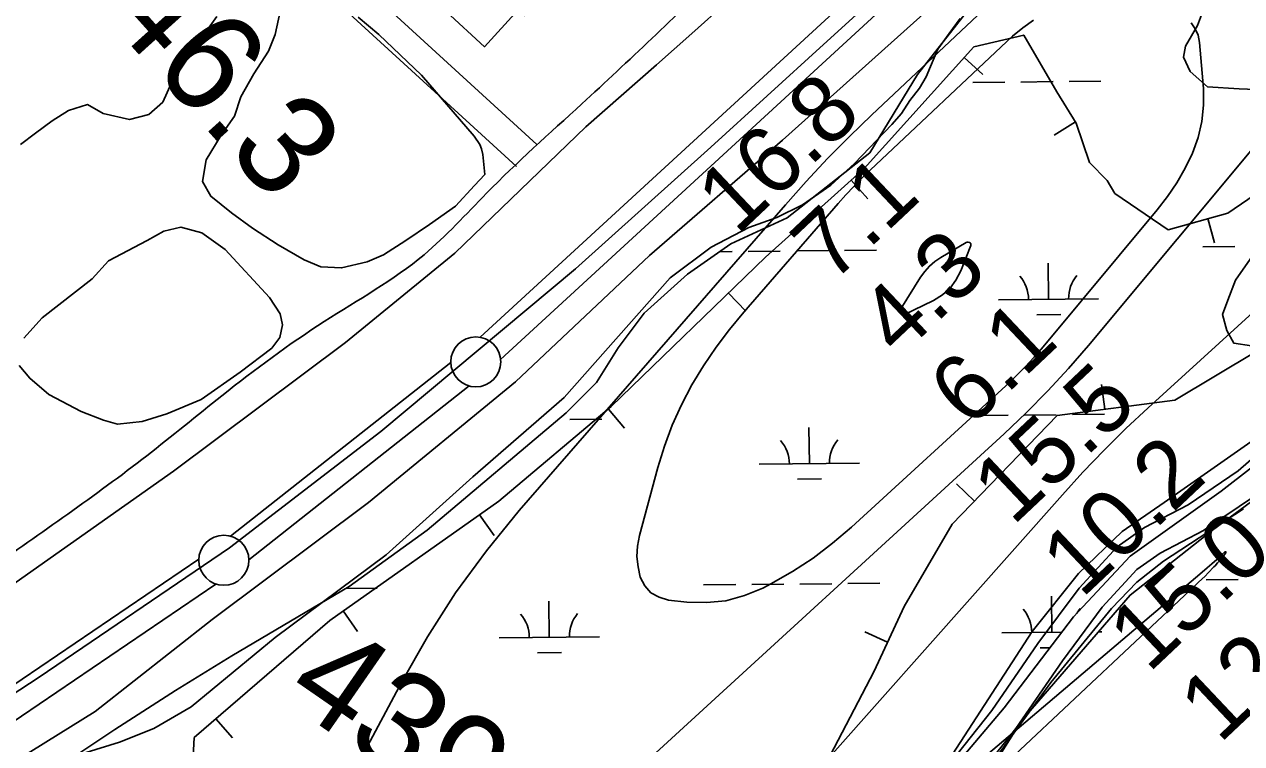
# Model space of a CAD drawing. Extents: x 3625074 to 3663148, y 511451 to 537151.
# Drawn here: x 3646106 to 3647322, y 526495 to 527214 of the extents above; entities that cross this region are included whole.
import ezdxf

# ---------------------------------------------------------------- set-up
doc = ezdxf.new("R2010")
doc.units = 0
for name, color, linetype in [('V-BLDG-OTLN', 7, 'Continuous'), ('V-BORW-LINE', 7, 'Continuous'), ('V-LEVE-TOET', 7, 'Continuous'), ('V-RIVR-RANG', 7, 'Continuous'), ('V-ROAD-CNTR', 7, 'Continuous'), ('V-SITE-VEGE', 7, 'Continuous'), ('V-SURV-IDEN', 7, 'Continuous'), ('V-SURV-LINE', 7, 'Continuous'), ('V-TOPO-DPTH', 7, 'Continuous'), ('V-TOPO-MINR', 7, 'Continuous'), ('V-WETL-SWMP', 7, 'Continuous')]:
    doc.layers.add(name, color=color, linetype=linetype)

msp = doc.modelspace()

# ---------------------------------------------------------------- linework, layer by layer
at = {"layer": 'V-BLDG-OTLN'}
msp.add_lwpolyline([(3646527.5, 527226.8), (3646595.9, 527301.2), (3646632.4, 527267.6), (3646610.8, 527244.1), (3646618.6, 527236.9), (3646605.6, 527222.7), (3646599.4, 527228.3), (3646565.7, 527191.6)], close=True, dxfattribs=at)
at = {"layer": 'V-BORW-LINE'}
for p, q in [((3647044.8, 527180.7), (3647063.4, 527163.9)), ((3647155.9, 527116.5), (3647134.7, 527103.3)), ((3646931.9, 527058.2), (3646948.6, 527039.6)), ((3647288.2, 527019.9), (3647294.9, 526995.8)), ((3646809.3, 526945.5), (3646826.7, 526927.6)), ((3647185.1, 526829.4), (3647181.8, 526854.2)), ((3646689.5, 526829.7), (3646705.6, 526810.6)), ((3647055.1, 526737.7), (3647037.1, 526755.1)), ((3646560.9, 526723.9), (3646575.3, 526703.5)), ((3646424.7, 526628), (3646439.1, 526607.5)), ((3646968.3, 526596.7), (3646945.6, 526607.2)), ((3646297.6, 526520.4), (3646314, 526501.4))]:
    msp.add_line(p, q, dxfattribs=at)
for points in [[(3646270.8, 526406.1), (3646275.8, 526501.5), (3646411.3, 526618.5), (3646580.2, 526737.5), (3646692.3, 526832.1), (3646846.3, 526981.4), (3646944.8, 527069.8), (3647054.5, 527191.4), (3647104.3, 527203.2), (3647137.2, 527146.5), (3647156.7, 527115.3), (3647169.9, 527076), (3647187.4, 527057.8), (3647195.3, 527044.8)], [(3647195.3, 527044.8), (3647187.4, 527057.8), (3647169.9, 527076), (3647156.7, 527115.3), (3647137.2, 527146.5), (3647104.3, 527203.2), (3647054.5, 527191.4), (3646944.8, 527069.8), (3646846.3, 526981.4), (3646692.3, 526832.1), (3646580.2, 526737.5), (3646411.3, 526618.5), (3646275.8, 526501.5), (3646270.8, 526406.1)], [(3647195.3, 527044.8), (3647248.4, 527008.8), (3647308.1, 527025.4), (3647402.6, 527089.9)], [(3647402.6, 527089.9), (3647308.1, 527025.4), (3647248.4, 527008.8), (3647195.3, 527044.8)], [(3647417.6, 526935.9), (3647255.3, 526838.7), (3647137.8, 526823.1), (3647032.9, 526714.8), (3646984.8, 526632.6), (3646955, 526567.8), (3646886.9, 526437.7)], [(3646886.9, 526437.7), (3646955, 526567.8), (3646984.8, 526632.6), (3647032.9, 526714.8), (3647137.8, 526823.1), (3647255.3, 526838.7), (3647417.6, 526935.9)]]:
    msp.add_lwpolyline(points, dxfattribs=at)
at = {"layer": 'V-LEVE-TOET'}
for points in [[(3646863.5, 527098.3), (3647086.6, 527298.6)], [(3646667, 527111.5), (3646702.4, 527142.4), (3646737.7, 527173.5), (3646772.9, 527204.7), (3646807.9, 527236.1)], [(3646667, 527111.5), (3646536.2, 526985.3), (3646427.1, 526896.2), (3646255.4, 526767.7), (3646103.8, 526660.7), (3645953, 526554.3), (3645923.4, 526535.7), (3645855.9, 526493.2), (3645721.4, 526396.3), (3645601.5, 526306.8), (3645449.7, 526191.9), (3645373.3, 526131.9)], [(3646863.5, 527098.3), (3646730.7, 526982.9), (3646596.7, 526856.7), (3646450.1, 526736.3), (3646293.8, 526619.6), (3646177, 526527.7), (3646075.4, 526464.7), (3646019.1, 526431), (3646010.4, 526424.6), (3645995.6, 526415.4), (3645981.4, 526406), (3645899.8, 526354.9), (3645805.7, 526287.2), (3645667.1, 526191.4), (3645544, 526088.4), (3645436.2, 526001.2)]]:
    msp.add_lwpolyline(points, dxfattribs=at)
at = {"layer": 'V-ROAD-CNTR'}
for points in [[(3646618.1, 527094), (3645915.2, 527736.7)], [(3646597.8, 527071.8), (3645895.1, 527714.4)], [(3646791.8, 527091.3), (3646904.4, 527193.9), (3647049.5, 527326)], [(3646428.2, 525974.3), (3646492.4, 526003.1), (3646589.5, 526042.5), (3646634.7, 526077.6), (3646770.8, 526210.6), (3646852.7, 526305.1), (3646926.6, 526376.1), (3647016.5, 526458.1), (3647072.4, 526528.4), (3647118.4, 526595.5), (3647159.5, 526650.9), (3647197.4, 526692), (3647224.8, 526711.3), (3647268.4, 526734), (3647318.3, 526767.9), (3647375.2, 526817.7), (3647424.7, 526855.3), (3647474.1, 526904.7), (3647522.3, 526956.9), (3647555.5, 526995.9), (3647559.7, 527012.1), (3647572.8, 527097.5), (3647595.1, 527211), (3647628.7, 527319.7)], [(3646444.5, 525948.7), (3646504.2, 525975.5), (3646604.7, 526016.3), (3646654.5, 526054.9), (3646792.7, 526190), (3646874.5, 526284.4), (3646947.1, 526354.2), (3647038.5, 526437.5), (3647096.5, 526510.6), (3647142.8, 526578.1), (3647182.7, 526631.7), (3647217.3, 526669.3), (3647240.4, 526685.6), (3647283.8, 526708.2), (3647336.7, 526744.1), (3647394.2, 526794.4), (3647444.5, 526832.6), (3647495.7, 526883.9), (3647544.8, 526937), (3647582.8, 526981.7), (3647589.1, 527006), (3647602.4, 527092.3), (3647624.2, 527203.6), (3647657.2, 527310.4)], [(3646791.8, 527091.3), (3646656.7, 526969.6), (3646462.2, 526807.1), (3646311.2, 526691), (3646121.1, 526561.9), (3645982.5, 526471.3), (3645974, 526465.6), (3645863.7, 526391), (3645669.7, 526249.9), (3645490.4, 526117.6), (3645389.9, 526043.7)]]:
    msp.add_lwpolyline(points, dxfattribs=at)
msp.add_spline([(3646070, 526668.5), (3646149.7, 526724.8), (3646228.5, 526783), (3646303.5, 526843), (3646405.7, 526917), (3646505.4, 526983.8), (3646567.8, 527045.2), (3646662.9, 527134.4), (3646802, 527266.1)], degree=3, dxfattribs=at)
at = {"layer": 'V-SITE-VEGE'}
for points in [[(3646439.6, 527221.2), (3646460.2, 527203.8), (3646503, 527163), (3646555.5, 527102.3), (3646561.1, 527093.8), (3646562.7, 527089.6), (3646564, 527083.8), (3646566.1, 527063.8), (3646555.8, 527052.9), (3646536.8, 527032.4), (3646511, 527014), (3646487.3, 526998), (3646465.1, 526983.8), (3646448.7, 526976.6), (3646423, 526970.6), (3646402.3, 526971.6), (3646385.7, 526978.7), (3646359.6, 526993.8), (3646334.1, 527010.4), (3646313.1, 527025.6), (3646292.6, 527042.3), (3646284.1, 527056.8), (3646287.8, 527078.5), (3646303, 527103.1), (3646316, 527122.2), (3646322.5, 527141.6), (3646335.5, 527164.4), (3646350.2, 527187.2), (3646356.8, 527203.8), (3646361.9, 527226.9)], [(3647283.9, 527228.6), (3647277.9, 527212.8), (3647265.7, 527192.2), (3647263.8, 527181.1), (3647270.3, 527166.7), (3647287.9, 527151.5), (3647319.4, 527149.5), (3647352.2, 527148.3), (3647377.2, 527140), (3647391, 527130.9), (3647400.8, 527117.6), (3647416.9, 527094.6), (3647416.9, 527082), (3647408.3, 527067.8), (3647374, 527036.3), (3647358.8, 527019.1), (3647346, 527001.8), (3647327.9, 526976), (3647315.8, 526958.5), (3647308, 526938.3), (3647302.9, 526924), (3647307, 526908), (3647313.9, 526895.5), (3647331.8, 526892.7)], [(3646298.6, 527221.6), (3646278, 527192.8), (3646253.4, 527155.6), (3646244.5, 527136.1), (3646230.5, 527123.9), (3646211.3, 527119), (3646185, 527124.9), (3646169.2, 527133.8), (3646150.4, 527128), (3646134.1, 527117.6), (3646117.3, 527105.3), (3646102.3, 527094)], [(3646168, 526486.6), (3646201.3, 526496.8), (3646235.7, 526510.6), (3646272.9, 526532.3), (3646356.8, 526601.4), (3646467.6, 526683.9), (3646554.3, 526762), (3646645.3, 526841.3), (3646751.1, 526960.7), (3646792, 526991.2), (3646829.8, 527011), (3646857.6, 527020.9), (3646883.4, 527033.6), (3646911.6, 527053.4), (3646935.1, 527074.8), (3646972.4, 527113.9), (3646982.3, 527125), (3646990.6, 527138), (3647000.2, 527150.3), (3647006.7, 527161.4), (3647011, 527171.9), (3647018.5, 527189), (3647029.7, 527204.7), (3647040.9, 527219.7)], [(3646105.8, 526900.3), (3646124, 526920.9), (3646173.9, 526959.6), (3646190.2, 526977.8), (3646228.9, 526997.9), (3646245.6, 527007.3), (3646262.6, 527011.3), (3646283.5, 527005.7), (3646306.8, 526989.1), (3646351.1, 526941.2), (3646361.7, 526924.9), (3646364.1, 526913.9), (3646361.3, 526901.2), (3646353.4, 526890.5), (3646321.7, 526866.5), (3646282.9, 526839.2), (3646248.5, 526825), (3646224, 526817.1), (3646199.4, 526814.4), (3646185.2, 526818.4), (3646163.1, 526827.1), (3646130.7, 526844.2), (3646111.7, 526860.4), (3646101, 526873.1)], [(3647347.6, 526808.6), (3647244.6, 526736.3), (3647202.7, 526707.5), (3647159.1, 526665.3), (3647112.8, 526607.6), (3647029.1, 526478.7)], [(3646632.1, 525774.4), (3646612.6, 525798.6), (3646543.7, 525900.7), (3646522.4, 525932), (3646523.2, 525949.9), (3646534.3, 525964.2), (3646547, 525972.5), (3646567.6, 525980), (3646578.8, 525983.6), (3646589.9, 525990.3), (3646628, 526026.7), (3646749.2, 526138.1), (3646835.4, 526223.6), (3646949.8, 526339.3), (3647013.3, 526404.3), (3647070.2, 526472.5), (3647131.4, 526556.5), (3647191.8, 526630.6), (3647217.2, 526656.8), (3647243.8, 526677.8), (3647323.6, 526730)]]:
    msp.add_lwpolyline(points, dxfattribs=at)
at = {"layer": 'V-SURV-LINE'}
for points in [[(3646561.6, 526901.4), (3647418, 527688.9)], [(3647438.3, 527666.8), (3646581.9, 526879.3)], [(3646312, 526702.7), (3646532.1, 526876.3)], [(3646550.6, 526852.7), (3646330.5, 526679.2)], [(3646050.9, 526523.8), (3646280.6, 526679.8)], [(3646297.4, 526654.9), (3646067.7, 526499)]]:
    msp.add_lwpolyline(points, dxfattribs=at)
for centre in [(3646557.1, 526876.8), (3646305.5, 526678.6)]:
    msp.add_circle(centre, 25, dxfattribs=at)
at = {"layer": 'V-TOPO-DPTH'}
for points in [[(3647114.1, 527218.1), (3647103.4, 527210.6), (3647093.2, 527202.1), (3646950.9, 527068.2), (3646942.7, 527060.2), (3646934.6, 527052), (3646926.7, 527043.6), (3646919, 527035), (3646824.7, 526926.6), (3646810.5, 526909.2), (3646797, 526891.4), (3646784.6, 526872.8), (3646772.9, 526853.7), (3646762.5, 526833.9), (3646753.2, 526813.7), (3646745.5, 526792.7), (3646738.8, 526771.4), (3646720.5, 526703.2), (3646718.6, 526692.8), (3646717.9, 526682.4), (3646719.1, 526672.1), (3646721.4, 526661.8), (3646726, 526653.1), (3646732, 526646.1), (3646740.1, 526641.6), (3646749.5, 526638.8), (3646767.9, 526636.7), (3646787.6, 526636.3), (3646806.8, 526638.1), (3646825.4, 526643.4), (3646843.6, 526650.9), (3646851.8, 526655.2), (3646873.2, 526667.5), (3646893.9, 526680.8), (3646913.4, 526695.7), (3646932.3, 526711.7), (3647086.4, 526852.9), (3647096.1, 526862.1), (3647105.6, 526871.7), (3647114.7, 526881.6), (3647123.5, 526891.7), (3647237.6, 527028.6), (3647247.8, 527041.9), (3647257.2, 527055.7)], [(3647257.2, 527055.7), (3647265.4, 527070.3), (3647272.8, 527085.4), (3647278.3, 527101), (3647282.2, 527116.9), (3647283.7, 527133.2), (3647283.6, 527149.8), (3647279.9, 527195.8), (3647278.3, 527203), (3647275.6, 527209.6), (3647271.3, 527215.3)]]:
    msp.add_lwpolyline(points, dxfattribs=at)
at = {"layer": 'V-TOPO-MINR'}
for points in [[(3647364, 527510.9), (3646952.5, 527123.6), (3646930.2, 527101.9), (3646908.3, 527079.8), (3646887, 527057), (3646866.2, 527033.8), (3646600.5, 526728.4), (3646567.7, 526688), (3646536.9, 526646.1), (3646509, 526602.3), (3646483.1, 526557.1), (3646443.8, 526482.8)], [(3647114.1, 527218.1), (3647103.4, 527210.6), (3647093.2, 527202.1), (3646950.9, 527068.2), (3646942.7, 527060.2), (3646934.6, 527052), (3646926.7, 527043.6), (3646919, 527035), (3646824.7, 526926.6), (3646810.5, 526909.2), (3646797, 526891.4), (3646784.6, 526872.8), (3646772.9, 526853.7), (3646762.5, 526833.9), (3646753.2, 526813.7), (3646745.5, 526792.7), (3646738.8, 526771.4), (3646720.5, 526703.2), (3646718.6, 526692.8), (3646717.9, 526682.4), (3646719.1, 526672.1), (3646721.4, 526661.8), (3646726, 526653.1), (3646732, 526646.1), (3646740.1, 526641.6), (3646749.5, 526638.8), (3646767.9, 526636.7), (3646787.6, 526636.3), (3646806.8, 526638.1), (3646825.4, 526643.4), (3646843.6, 526650.9), (3646851.8, 526655.2), (3646873.2, 526667.5), (3646893.9, 526680.8), (3646913.4, 526695.7), (3646932.3, 526711.7), (3647086.4, 526852.9), (3647096.1, 526862.1), (3647105.6, 526871.7), (3647114.7, 526881.6), (3647123.5, 526891.7), (3647237.6, 527028.6), (3647247.8, 527041.9), (3647257.2, 527055.7)], [(3647257.2, 527055.7), (3647265.4, 527070.3), (3647272.8, 527085.4), (3647278.3, 527101), (3647282.2, 527116.9), (3647283.7, 527133.2), (3647283.6, 527149.8), (3647279.9, 527195.8), (3647278.3, 527203), (3647275.6, 527209.6), (3647271.3, 527215.3)], [(3646724.8, 526475.3), (3647084.7, 526805), (3647106.8, 526826), (3647128.3, 526847.7), (3647148.9, 526870.2), (3647168.9, 526893.2), (3647432.9, 527209.8)], [(3647048.7, 526996.4), (3647047.8, 526996.3), (3647046.9, 526996), (3647021.4, 526981), (3647015.5, 526977), (3647010.1, 526972.4), (3647005.4, 526967.1), (3647001.2, 526961.3), (3646981.6, 526929.7), (3646980.9, 526927.4), (3646981.3, 526925), (3646982.7, 526923.7), (3646983.6, 526923.6), (3646984.6, 526923.8), (3647014.3, 526938.1), (3647023.1, 526943.7), (3647030.7, 526950.3), (3647036.6, 526958.4), (3647041.5, 526967.6), (3647051.3, 526993), (3647051.4, 526994.6), (3647050.4, 526995.9), (3647048.7, 526996.4)], [(3647388.9, 526977.2), (3647228.5, 526831), (3647206.3, 526810.1), (3647184.5, 526788.7), (3647163.4, 526766.7), (3647142.8, 526744.1), (3646823.2, 526383.8)], [(3646782.9, 526242.6), (3647282.3, 526666.6), (3647287.3, 526670.9), (3647292.2, 526675.1), (3647297.1, 526679.5), (3647301.9, 526683.9), (3647305.2, 526686.9), (3647305.8, 526687), (3647306.1, 526686.9), (3647306.3, 526686.5), (3647306.2, 526686), (3647303.7, 526682.9), (3647300.8, 526679.3), (3647299.3, 526677.6), (3647297.8, 526675.9), (3647295.3, 526673), (3647294.2, 526671.9), (3647288.5, 526666.1), (3647285.3, 526662.9), (3647282.2, 526659.8), (3647278.9, 526656.7), (3647275.7, 526653.6), (3646492.4, 525918)]]:
    msp.add_lwpolyline(points, dxfattribs=at)
at = {"layer": 'V-WETL-SWMP'}
for p, q in [((3647053.5, 527155.9), (3647085.5, 527156.2)), ((3647101.5, 527156.3), (3647133.5, 527156.7)), ((3647149.5, 527156.8), (3647181.4, 527157.1)), ((3646800.5, 526986.8), (3646813.2, 526986.9)), ((3646829.2, 526987.1), (3646861.2, 526987.4)), ((3646877.2, 526987.6), (3646909.2, 526987.9)), ((3646925.2, 526988.1), (3646957.2, 526988.4)), ((3647283.1, 526991.6), (3647315.1, 526992)), ((3647129, 526939.4), (3647128.7, 526975.4)), ((3647079, 526938.9), (3647179, 526939.9)), ((3647117.2, 526923.8), (3647141.2, 526924)), ((3646650.9, 526819.1), (3646682.9, 526819.4)), ((3647056.8, 526823.2), (3647088.8, 526823.5)), ((3647104.8, 526823.7), (3647136.8, 526824)), ((3647152.8, 526824.2), (3647184.8, 526824.5)), ((3646890.2, 526775.1), (3646889.8, 526811.1)), ((3646840.2, 526774.6), (3646940.2, 526775.6)), ((3646878.4, 526759.5), (3646902.4, 526759.8)), ((3646832.6, 526654.4), (3646864.6, 526654.8)), ((3646880.6, 526654.9), (3646912.6, 526655.2)), ((3646928.6, 526655.4), (3646960.6, 526655.7)), ((3647286.4, 526659.1), (3647318.4, 526659.4)), ((3646427, 526650.4), (3646458.7, 526650.7)), ((3646784.6, 526654), (3646816.6, 526654.3)), ((3647132.4, 526606.7), (3647132, 526642.7)), ((3646630.5, 526601.7), (3646630.1, 526637.7)), ((3647082.4, 526606.2), (3647142.4, 526606.8)), ((3647178.9, 526607.3), (3647182.3, 526607.3)), ((3646580.5, 526601.2), (3646680.5, 526602.2)), ((3646618.7, 526586.1), (3646642.7, 526586.4)), ((3647120.5, 526591.1), (3647130.5, 526591.2))]:
    msp.add_line(p, q, dxfattribs=at)
for points in [[(3646157.7, 526483.5), (3646196.7, 526509.5), (3646257.3, 526548.5), (3646313.6, 526583.2), (3646430.6, 526652.5), (3646508.6, 526708.8), (3646647.2, 526825.8), (3646677.5, 526856.1), (3646699.2, 526890.7), (3646725.2, 526925.4), (3646768.5, 526964.4), (3646811.8, 526994.7), (3646868.1, 527020.7), (3646950.5, 527085.7), (3646998.1, 527163.7), (3647076.1, 527263.3)], [(3646690.9, 525764.7), (3646629.9, 525803.4), (3646595.2, 525855.4), (3646577.9, 525894.4), (3646564.9, 525920.3), (3646556.2, 525946.3), (3646556.2, 525968), (3646569.2, 525985.3), (3646586.6, 525994), (3646660.2, 526054.6), (3646855.2, 526245.3), (3646985.1, 526388.2), (3647050.1, 526435.9), (3647102.1, 526518.2), (3647210.4, 526643.8), (3647292.7, 526708.8), (3647505, 526864.7)], [(3647435.7, 526851.8), (3647301.4, 526747.8), (3647210.4, 526682.8), (3647154.1, 526622.2), (3647084.8, 526531.2), (3647037.1, 526474.9)]]:
    msp.add_lwpolyline(points, dxfattribs=at)
for centre, start, end in [((3647073.8, 526939.3), 359.8032, 41.3469), ((3647184.3, 526940.4), 139.8032, 181.3469), ((3646835, 526775), 359.8032, 41.3469), ((3646945.4, 526776.1), 139.8032, 181.3469), ((3647187.6, 526607.7), 139.8032, 149.743), ((3646575.3, 526601.6), 359.8032, 41.3469), ((3646685.7, 526602.7), 139.8032, 181.3469), ((3647077.1, 526606.6), 359.8032, 41.3469)]:
    msp.add_arc(centre, 35.2, start, end, dxfattribs=at)

# ---------------------------------------------------------------- texts
at = {"layer": 'V-RIVR-RANG'}
for s, p in [('16.8', (3646817.9, 527002.3)), ('7.1', (3646912.6, 526954.2)), ('4.3', (3646979.8, 526880.1)), ('6.1', (3647050.3, 526809.2)), ('15.5', (3647093.3, 526712.2)), ('10.2', (3647162.1, 526639.7)), ('15.0', (3647228.9, 526565.1)), ('12.4', (3647299.8, 526494.6))]:
    msp.add_text(s, height=67, rotation=43.3683, dxfattribs=at).set_placement(p)
at = {"layer": 'V-SURV-IDEN'}
for s, rotation, p in [('442+46.3', 312.0203, (3645980.6, 527450.2)), ('439+26.0', 325.3003, (3646363, 526540))]:
    msp.add_text(s, height=100, rotation=rotation, dxfattribs=at).set_placement(p)

doc.saveas('drawing.dxf')
